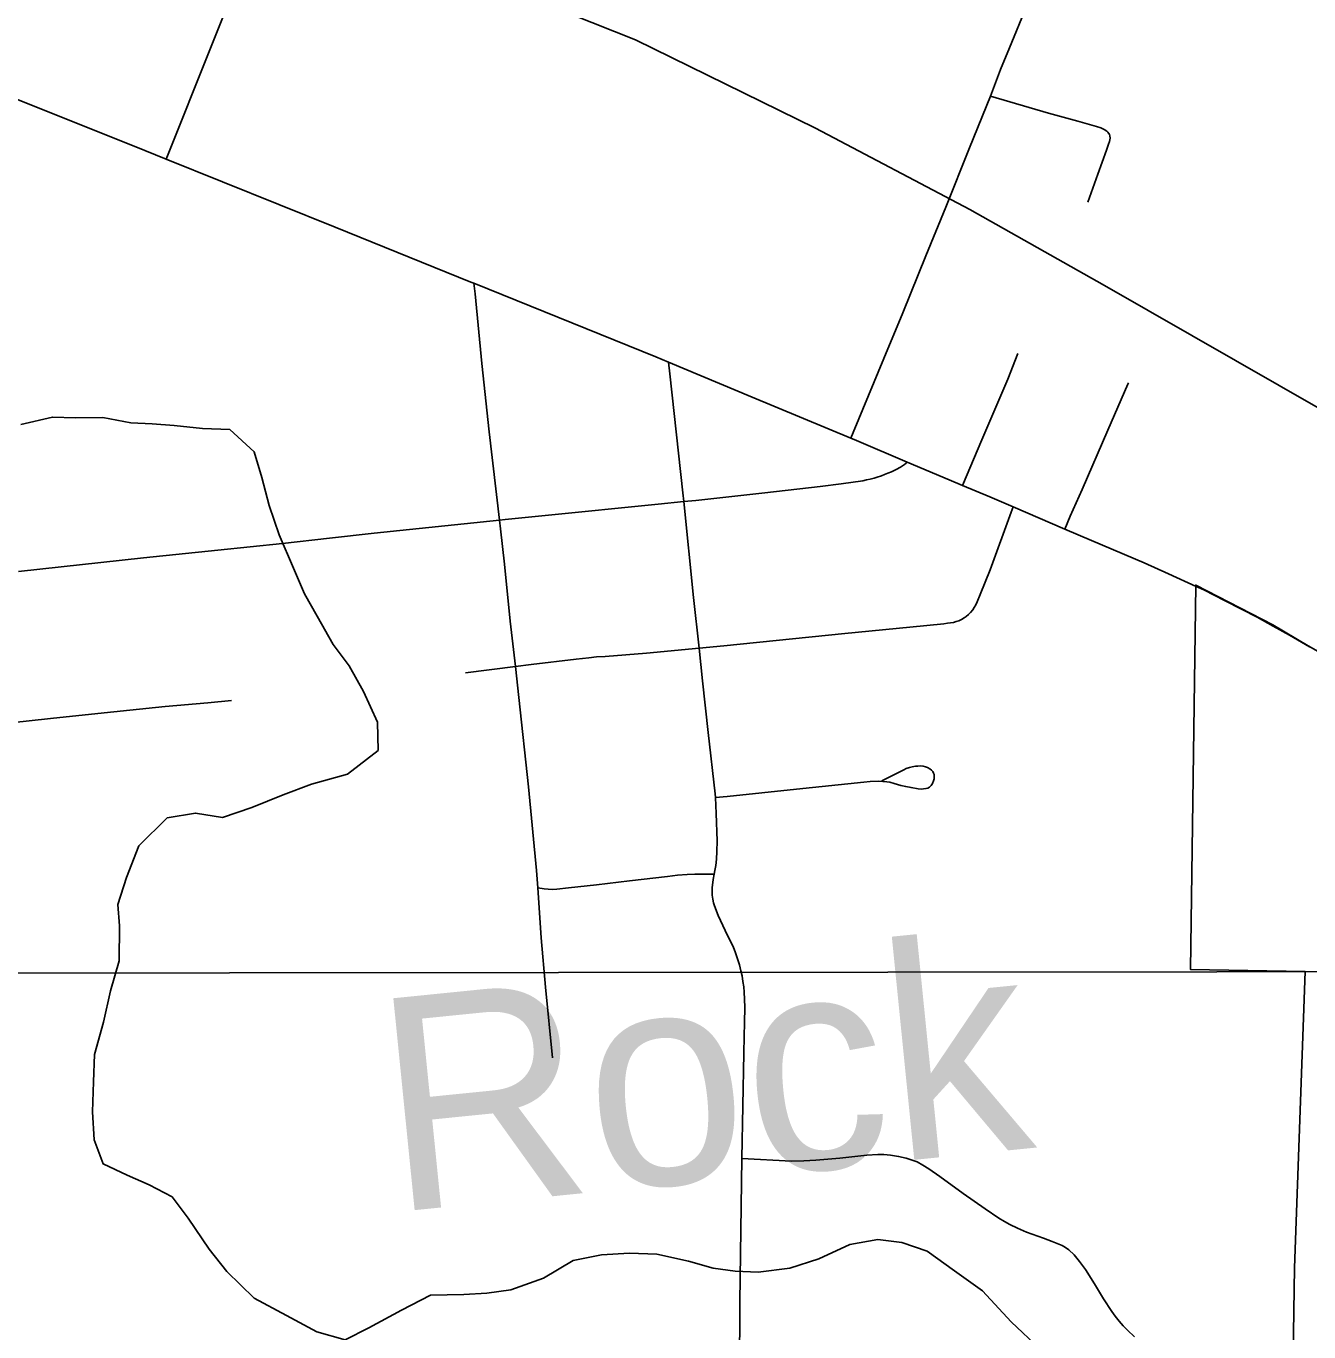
# Model space of a CAD drawing. Extents: x 0 to 34, y 0 to 22.
# Drawn here: x 4.3311 to 4.6165, y 15.6684 to 15.9588 of the extents above; entities that cross this region are included whole.
import ezdxf

# ---------------------------------------------------------------- set-up
doc = ezdxf.new("R2010")
doc.units = 0
for name, color, linetype in [('GM_X_City_Street', 7, 'Continuous'), ('GM_X_Corporation', 7, 'Continuous'), ('GM_X_County_Road', 7, 'Continuous'), ('GM_X_Minor_River', 7, 'Continuous'), ('GM_X_Minor_River_Text', 7, 'Continuous'), ('GM_X_Rail_Line', 7, 'Continuous')]:
    doc.layers.add(name, color=color, linetype=linetype)

msp = doc.modelspace()

# ---------------------------------------------------------------- linework, layer by layer
at = {"layer": 'GM_X_City_Street'}
msp.add_line((4.55073, 15.85193), (4.56218, 15.84699), dxfattribs=at)
for points in [[(4.3087, 16.00857), (4.32066, 16.00405), (4.34453, 15.99656), (4.3798, 15.98511), (4.38108, 15.98462), (4.38187, 15.98418), (4.38266, 15.98354), (4.383, 15.98285), (4.38305, 15.98186), (4.38295, 15.98087), (4.38231, 15.97944), (4.36229, 15.92929)], [(4.51457, 15.86721), (4.5151, 15.8685), (4.52197, 15.88495), (4.52616, 15.89507), (4.53129, 15.90773), (4.53573, 15.91855), (4.54099, 15.93175), (4.54564, 15.9433), (4.5479, 15.94919), (4.54991, 15.954), (4.55365, 15.96321)], [(4.32308, 15.94495), (4.32605, 15.94379), (4.35518, 15.93216), (4.36229, 15.92929), (4.39987, 15.91415), (4.43006, 15.90193), (4.43075, 15.90165)], [(4.56735, 15.91967), (4.56958, 15.92593), (4.5715, 15.93127), (4.57194, 15.93259), (4.57214, 15.93322), (4.57224, 15.93359), (4.57229, 15.9339), (4.57223, 15.93446), (4.57211, 15.93477), (4.57178, 15.93526), (4.57155, 15.93547), (4.57099, 15.93585), (4.57022, 15.9362), (4.56922, 15.93653), (4.56508, 15.93768), (4.55858, 15.93945), (4.54564, 15.9433)], [(4.4482, 15.72937), (4.44665, 15.74511), (4.44572, 15.75609), (4.44496, 15.7672), (4.44467, 15.77102), (4.44286, 15.78969), (4.44076, 15.80955), (4.43996, 15.81641), (4.43878, 15.82653), (4.43752, 15.83915), (4.43663, 15.84705), (4.43641, 15.849), (4.43416, 15.86864), (4.43253, 15.88381), (4.43099, 15.89931), (4.43075, 15.90165)], [(4.43075, 15.90165), (4.47123, 15.88528), (4.47407, 15.88409)], [(4.53947, 15.85669), (4.54049, 15.85911), (4.54351, 15.86629), (4.54955, 15.88035), (4.55177, 15.886)], [(4.49035, 15.70701), (4.49081, 15.73039), (4.49087, 15.73412), (4.49095, 15.73722), (4.49098, 15.74061), (4.49094, 15.74244), (4.49085, 15.74397), (4.49077, 15.74515), (4.4906, 15.74638), (4.4904, 15.74762), (4.49015, 15.74874), (4.48982, 15.75004), (4.48942, 15.75137), (4.48896, 15.75276), (4.48842, 15.75413), (4.48764, 15.75572), (4.48661, 15.75767), (4.48509, 15.76104), (4.48427, 15.76316), (4.48402, 15.76386), (4.48386, 15.76468), (4.48377, 15.76559), (4.48373, 15.76641), (4.48377, 15.76717), (4.48398, 15.76906), (4.4842, 15.77022), (4.48435, 15.77103), (4.48455, 15.77216), (4.48468, 15.77356), (4.48476, 15.77527), (4.48484, 15.77765), (4.48467, 15.78374), (4.48446, 15.78727), (4.4844, 15.7881), (4.48284, 15.80175), (4.4816, 15.81326), (4.48083, 15.82049), (4.47962, 15.83177), (4.47741, 15.8531), (4.47721, 15.85506), (4.47435, 15.88152), (4.47407, 15.88409)], [(4.47407, 15.88409), (4.49267, 15.87634), (4.51457, 15.86721)], [(4.56218, 15.84699), (4.56342, 15.84982), (4.56606, 15.8558), (4.57177, 15.86895), (4.57624, 15.87924), (4.57636, 15.87953)], [(4.51457, 15.86721), (4.51587, 15.86666), (4.52715, 15.86187)], [(4.32945, 15.83754), (4.35724, 15.84057), (4.37374, 15.8423), (4.38817, 15.84381), (4.39862, 15.84496), (4.40856, 15.84605), (4.43641, 15.849), (4.43766, 15.84913), (4.44662, 15.85002), (4.47173, 15.85253), (4.47741, 15.8531), (4.48008, 15.85336), (4.49549, 15.85501), (4.50777, 15.85647), (4.51246, 15.85706), (4.5173, 15.85774), (4.51809, 15.85791), (4.51887, 15.85809), (4.51976, 15.85833), (4.52048, 15.85856), (4.5214, 15.85886), (4.5221, 15.85912), (4.52282, 15.8594), (4.52362, 15.85974), (4.52465, 15.86023), (4.52566, 15.86078), (4.5265, 15.86132), (4.52688, 15.86161), (4.52715, 15.86187)], [(4.52715, 15.86187), (4.53649, 15.85795), (4.53947, 15.85669)], [(4.53947, 15.85669), (4.5455, 15.85413), (4.55073, 15.85193)], [(4.42888, 15.81499), (4.43996, 15.81641), (4.44346, 15.81686), (4.45352, 15.81805), (4.45633, 15.81838), (4.45802, 15.81855), (4.45995, 15.81867), (4.46912, 15.81937), (4.48083, 15.82049), (4.48635, 15.82102), (4.51324, 15.82374), (4.52771, 15.82514), (4.53528, 15.82593), (4.53607, 15.82603), (4.53676, 15.82614), (4.53744, 15.82624), (4.53805, 15.8264), (4.53862, 15.82661), (4.53923, 15.82687), (4.53982, 15.82723), (4.54027, 15.82755), (4.54077, 15.82797), (4.54124, 15.82844), (4.54171, 15.82899), (4.54202, 15.82951), (4.54239, 15.8301), (4.5427, 15.8308), (4.54339, 15.8324), (4.54557, 15.83789), (4.55028, 15.85071), (4.55073, 15.85193)], [(4.56218, 15.84699), (4.56814, 15.84448), (4.57985, 15.83946), (4.58526, 15.83704), (4.59143, 15.83424)], [(4.15908, 15.78572), (4.16404, 15.7863), (4.17345, 15.78738), (4.18477, 15.78869), (4.19426, 15.78979), (4.1989, 15.79032), (4.21094, 15.79156), (4.22016, 15.7925), (4.22982, 15.79348), (4.23799, 15.79431), (4.24772, 15.79549), (4.25498, 15.79624), (4.26985, 15.79778), (4.27683, 15.7985), (4.28325, 15.79917), (4.29249, 15.80016), (4.30689, 15.8017), (4.31779, 15.80286), (4.32358, 15.80348), (4.33657, 15.80484), (4.3485, 15.80613), (4.36206, 15.80751), (4.37156, 15.80837), (4.37682, 15.80889)], [(4.48446, 15.78727), (4.48712, 15.78754), (4.5025, 15.78911), (4.51746, 15.79068), (4.51893, 15.79082), (4.52083, 15.79092), (4.52173, 15.79088), (4.52257, 15.7908), (4.5233, 15.79068), (4.52422, 15.79043), (4.52575, 15.78998), (4.52683, 15.78973), (4.52801, 15.78949), (4.52961, 15.7892), (4.53022, 15.78916), (4.5308, 15.78918), (4.53131, 15.78926), (4.53172, 15.78938), (4.53211, 15.78961), (4.53248, 15.78998), (4.53275, 15.79041), (4.53297, 15.79097), (4.5331, 15.79142), (4.53316, 15.79195), (4.53312, 15.79239), (4.53301, 15.79272), (4.53281, 15.79304), (4.53256, 15.79335), (4.53217, 15.79366), (4.53167, 15.79397), (4.53118, 15.79413), (4.53072, 15.79426), (4.53008, 15.7943), (4.5295, 15.79428), (4.52895, 15.79422), (4.52826, 15.79409), (4.52763, 15.79393), (4.52693, 15.7937), (4.52639, 15.79347), (4.52146, 15.79101)], [(4.44496, 15.7672), (4.44636, 15.76701), (4.44727, 15.76688), (4.44821, 15.76684), (4.44916, 15.76689), (4.45175, 15.76717), (4.458, 15.76788), (4.46532, 15.76874), (4.47379, 15.76973), (4.47601, 15.76998), (4.47819, 15.77014), (4.47992, 15.77022), (4.48148, 15.77022), (4.4842, 15.77022)], [(4.4898, 15.65931), (4.48993, 15.6751), (4.49035, 15.70701)], [(4.49035, 15.70701), (4.50137, 15.70644), (4.50411, 15.70648), (4.5068, 15.70661), (4.51217, 15.70706), (4.51813, 15.70771), (4.5206, 15.70788), (4.52192, 15.70788), (4.5234, 15.70776), (4.52521, 15.70747), (4.52693, 15.70706), (4.52804, 15.70673), (4.52932, 15.70624), (4.53063, 15.70554), (4.53195, 15.70472), (4.53438, 15.70303), (4.5396, 15.69921), (4.54449, 15.69584), (4.54754, 15.69374), (4.54877, 15.69296), (4.54997, 15.6923), (4.55165, 15.69152), (4.55371, 15.69062), (4.55749, 15.68926), (4.55938, 15.68856), (4.5616, 15.68762), (4.56234, 15.68721), (4.56312, 15.68667), (4.56428, 15.68556), (4.56547, 15.68412), (4.56679, 15.68232), (4.5688, 15.67911), (4.57078, 15.67582), (4.57263, 15.67298), (4.57341, 15.67191), (4.57431, 15.67081), (4.57522, 15.66978), (4.57616, 15.66883), (4.57773, 15.66731)]]:
    msp.add_lwpolyline(points, dxfattribs=at)
at = {"layer": 'GM_X_Corporation'}
for points in [[(4.75095, 16.25107), (4.74242, 15.74864), (4.22989, 15.74816), (4.23879, 16.2485)], [(4.74242, 15.74864), (4.73217, 15.24548), (4.22309, 15.24934), (4.22989, 15.74816)]]:
    msp.add_lwpolyline(points, close=True, dxfattribs=at)
msp.add_lwpolyline([(4.67794, 15.7861), (4.61633, 15.82101), (4.60845, 15.82568), (4.59132, 15.83452), (4.59015, 15.74904), (4.61564, 15.74856), (4.61331, 15.68271), (4.61057, 15.50378)], dxfattribs=at)
at = {"layer": 'GM_X_County_Road'}
msp.add_lwpolyline([(4.59143, 15.83424), (4.59314, 15.83344), (4.5979, 15.83106), (4.60151, 15.82918), (4.60501, 15.82736), (4.60856, 15.82541), (4.61217, 15.82342), (4.61667, 15.82077)], dxfattribs=at)
at = {"layer": 'GM_X_Minor_River'}
for points in [[(4.32993, 15.87026), (4.33696, 15.87191), (4.34208, 15.87169), (4.34816, 15.87183), (4.35441, 15.87064), (4.35915, 15.87042), (4.36408, 15.87), (4.37034, 15.86939), (4.37641, 15.86915), (4.38187, 15.86418), (4.38354, 15.85847), (4.3852, 15.8522), (4.38743, 15.84573), (4.3906, 15.83831), (4.39303, 15.83259), (4.39584, 15.82764), (4.3994, 15.82135), (4.40297, 15.81658), (4.40615, 15.81086), (4.40933, 15.80401), (4.40947, 15.79775), (4.4026, 15.79249), (4.39462, 15.79027), (4.38834, 15.78785), (4.3813, 15.78506), (4.37483, 15.78283), (4.36877, 15.78382), (4.3625, 15.78273), (4.35619, 15.77652), (4.35349, 15.76952), (4.35154, 15.76346), (4.35189, 15.75871), (4.35183, 15.75093), (4.34989, 15.74431), (4.34832, 15.7373), (4.34637, 15.7301), (4.34613, 15.72403), (4.3459, 15.7174), (4.34623, 15.71113), (4.34828, 15.7058), (4.35357, 15.7033)], [(4.35357, 15.7033), (4.35849, 15.70117), (4.36359, 15.69848), (4.36716, 15.69371), (4.37186, 15.68684), (4.37581, 15.68188), (4.38184, 15.67595), (4.38902, 15.6721), (4.39582, 15.66845), (4.40207, 15.66669), (4.4074, 15.66931), (4.41464, 15.67324), (4.42112, 15.6766), (4.42852, 15.67674), (4.43364, 15.67708), (4.43896, 15.6778), (4.44619, 15.6804), (4.45286, 15.68433), (4.45913, 15.68561), (4.46539, 15.68595), (4.47146, 15.68571), (4.47847, 15.68414), (4.48396, 15.68258), (4.48889, 15.68197), (4.49401, 15.68175), (4.50104, 15.68264), (4.5075, 15.68468), (4.51436, 15.68786), (4.52063, 15.68895), (4.52593, 15.68834), (4.53161, 15.6864), (4.53765, 15.68199), (4.54388, 15.67758), (4.55028, 15.6707), (4.55669, 15.66458)]]:
    msp.add_lwpolyline(points, dxfattribs=at)
at = {"layer": 'GM_X_Rail_Line'}
msp.add_lwpolyline([(4.35766, 15.99872), (4.37236, 15.99199), (4.40509, 15.98003), (4.43325, 15.96914), (4.4667, 15.95576), (4.50676, 15.93616), (4.54107, 15.91803), (4.57102, 15.90113), (4.6779, 15.84), (4.71719, 15.81853), (4.74379, 15.805), (4.77716, 15.78952), (4.81427, 15.77391), (4.8818, 15.74673), (4.96727, 15.71262)], dxfattribs=at)

# ---------------------------------------------------------------- texts
at = {"layer": 'GM_X_Minor_River_Text'}
msp.add_text('Rock', height=0.047368, rotation=5.7485, dxfattribs=at).set_placement((4.41239, 15.69499))

doc.saveas('drawing.dxf')
